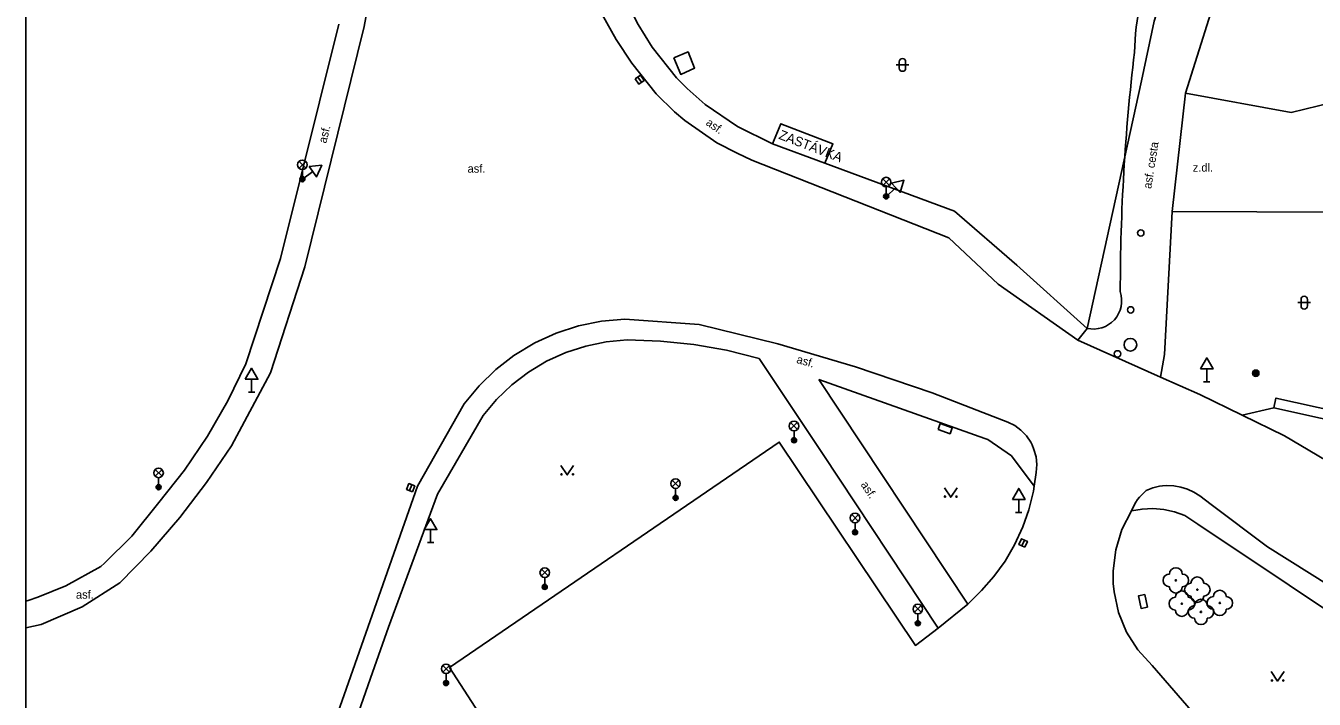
# Model space of a CAD drawing. Extents: x -596024 to -594475, y -1163820 to -1161957.
# Drawn here: x -596024.4 to -595923.1, y -1163296.1 to -1163243.1 of the extents above; entities that cross this region are included whole.
import ezdxf

# ---------------------------------------------------------------- set-up
doc = ezdxf.new("R2010")
doc.units = 0
for name, color, linetype in [('Level 10', 7, 'Continuous'), ('Level 11', 7, 'Continuous'), ('Level 22', 7, 'Continuous'), ('Level 24', 7, 'Continuous'), ('Level 25', 7, 'Continuous'), ('Level 27', 7, 'Continuous'), ('Level 28', 7, 'Continuous'), ('Level 33', 7, 'Continuous'), ('Level 34', 7, 'Continuous'), ('Level 36', 7, 'Continuous'), ('Level 40', 7, 'Continuous'), ('Level 41', 7, 'Continuous'), ('Vrstva 63', 7, 'Continuous')]:
    doc.layers.add(name, color=color, linetype=linetype)

msp = doc.modelspace()

# ---------------------------------------------------------------- linework, layer by layer
at = {"layer": 'Level 10'}
for points in [[(-595982.56, -1163229.33), (-595982.02, -1163233.79), (-595981.51, -1163235.98), (-595981.01, -1163237.65), (-595980.85, -1163238.13), (-595980.03, -1163240.22), (-595979.07, -1163242.26), (-595977.97, -1163244.22), (-595976.73, -1163246.09), (-595974.82, -1163248.49), (-595973.39, -1163249.9), (-595972.57, -1163250.59), (-595970.05, -1163252.35), (-595968.44, -1163253.15), (-595967.3, -1163253.71)], [(-595996.11, -1163230.38), (-595996.71, -1163237.43), (-595997.79, -1163243.2)], [(-595930.01, -1163230.42), (-595931.09, -1163231.96), (-595932.93, -1163235.23), (-595934.35, -1163238.66), (-595935.64, -1163242.77), (-595936.64, -1163247.48), (-595940.92, -1163266.94)], [(-595922.51, -1163231.34), (-595922.92, -1163231.42), (-595924.88, -1163232.31), (-595926.76, -1163233.71), (-595930.27, -1163239.18), (-595933.19, -1163248.44)], [(-596008.23, -1163276.16), (-596005.17, -1163270.43), (-596002.47, -1163262.09), (-595997.79, -1163243.2)], [(-595933.19, -1163248.44), (-595934.23, -1163257.74)], [(-595941.66, -1163267.87), (-595947.92, -1163263.46), (-595951.79, -1163259.82), (-595967.3, -1163253.71)], [(-595934.23, -1163257.74), (-595934.83, -1163268.99)], [(-595989.93, -1163272.88), (-595988.76, -1163271.45), (-595987.43, -1163270.16), (-595986.03, -1163269.07), (-595984.38, -1163268.07), (-595982.7, -1163267.3), (-595980.94, -1163266.73), (-595979.12, -1163266.36), (-595977.28, -1163266.2)], [(-595977.28, -1163266.2), (-595971.44, -1163266.64)], [(-595971.44, -1163266.64), (-595965.25, -1163268.16), (-595959.14, -1163269.95), (-595953.11, -1163272), (-595948.32, -1163273.86), (-595947.17, -1163274.31)], [(-595940.92, -1163266.94), (-595941.66, -1163267.87)], [(-595941.66, -1163267.87), (-595935.15, -1163270.76)], [(-595935.15, -1163270.76), (-595934.83, -1163268.99)], [(-595935.15, -1163270.76), (-595932.05, -1163272.14), (-595928.72, -1163273.76), (-595925.39, -1163275.38), (-595897.45, -1163291.91)], [(-595989.93, -1163272.88), (-595993.61, -1163279.35), (-596007.51, -1163318.86), (-596018.53, -1163340.74), (-596020.37, -1163346.22), (-596023.36, -1163355.12)], [(-595944.93, -1163278.26), (-595944.88, -1163277.65), (-595944.94, -1163277.04), (-595945.1, -1163276.45), (-595945.24, -1163276.1), (-595945.35, -1163275.89), (-595945.7, -1163275.38), (-595946.13, -1163274.94), (-595946.62, -1163274.58), (-595947.17, -1163274.31)], [(-596024.42, -1163290.49), (-596023.22, -1163290.21), (-596019.98, -1163288.83), (-596017.01, -1163286.94), (-596014.59, -1163284.44), (-596012.31, -1163281.8), (-596010.19, -1163279.04), (-596008.23, -1163276.16)], [(-595952.63, -1163290.51), (-595954.43, -1163291.86), (-595965.14, -1163275.87), (-595991.09, -1163293.61), (-595980.59, -1163309.81), (-595988.99, -1163334.54)], [(-595950.31, -1163288.61), (-595949.24, -1163287.55), (-595948.25, -1163286.45), (-595947.38, -1163285.24), (-595946.63, -1163283.95), (-595945.98, -1163282.53), (-595945.51, -1163281.19), (-595945.15, -1163279.74), (-595945.09, -1163279.34), (-595944.93, -1163278.26)], [(-595937.43, -1163281.28), (-595937.36, -1163281.1), (-595937.1, -1163280.61), (-595936.97, -1163280.4), (-595936.81, -1163280.2), (-595936.28, -1163279.67), (-595935.76, -1163279.48), (-595935.22, -1163279.35), (-595934.99, -1163279.32), (-595934.66, -1163279.3), (-595934.11, -1163279.32), (-595933.56, -1163279.41), (-595933.03, -1163279.57), (-595932.52, -1163279.81), (-595932.05, -1163280.1)], [(-595908.86, -1163295.3), (-595926.73, -1163284.11), (-595931.15, -1163280.78), (-595932.05, -1163280.1)], [(-595935.81, -1163293.44), (-595936.92, -1163292.21), (-595937.81, -1163290.81), (-595938.44, -1163289.27), (-595938.8, -1163287.65), (-595938.86, -1163287), (-595938.88, -1163285.99), (-595938.67, -1163284.35), (-595938.18, -1163282.76), (-595937.43, -1163281.28)], [(-595950.31, -1163288.61), (-595952.63, -1163290.51)], [(-595935.81, -1163293.44), (-595928.65, -1163301.7)]]:
    msp.add_lwpolyline(points, dxfattribs=at)
at = {"layer": 'Level 11'}
for points in [[(-595980.45, -1163229.17), (-595979.9, -1163232.56), (-595979.45, -1163235.35), (-595978.98, -1163236.95), (-595978.85, -1163237.35), (-595978.11, -1163239.31), (-595976.25, -1163243.05), (-595975.14, -1163244.82), (-595973.22, -1163247.22), (-595972.38, -1163248.07), (-595970.96, -1163249.32), (-595968.43, -1163251.06), (-595965.67, -1163252.42)], [(-595999.8, -1163243), (-596004.39, -1163261.44), (-596007.1, -1163269.72)], [(-595973.43, -1163245.66), (-595972.89, -1163246.97), (-595971.8, -1163246.46), (-595972.32, -1163245.2), (-595973.43, -1163245.66)], [(-595933.19, -1163248.44), (-595924.86, -1163249.96)], [(-595924.86, -1163249.96), (-595920.56, -1163248.91)], [(-595965.67, -1163252.42), (-595965.01, -1163250.84), (-595960.92, -1163252.43), (-595961.55, -1163253.94)], [(-595965.67, -1163252.42), (-595961.55, -1163253.94)], [(-595961.55, -1163253.94), (-595951.36, -1163257.72), (-595946.44, -1163261.97), (-595940.92, -1163266.94)], [(-595920.92, -1163257.79), (-595934.23, -1163257.74)], [(-595988.44, -1163273.79), (-595987.38, -1163272.52), (-595986.19, -1163271.37), (-595984.87, -1163270.37), (-595983.45, -1163269.52), (-595981.94, -1163268.83), (-595980.37, -1163268.32), (-595978.75, -1163267.99), (-595977.1, -1163267.84)], [(-595977.1, -1163267.84), (-595974.48, -1163267.93), (-595971.87, -1163268.21), (-595969.28, -1163268.66), (-595966.73, -1163269.29)], [(-595966.73, -1163269.29), (-595965.68, -1163270.87), (-595961.75, -1163276.78), (-595952.63, -1163290.51)], [(-596018.51, -1163285.66), (-596018.23, -1163285.39), (-596016.08, -1163283.27), (-596013.94, -1163280.62), (-596011.94, -1163278.09), (-596010.13, -1163275.42), (-596008.51, -1163272.62), (-596007.1, -1163269.72)], [(-595950.31, -1163288.61), (-595962.03, -1163270.96)], [(-595962.03, -1163270.96), (-595948.98, -1163275.6), (-595948.74, -1163275.68), (-595946.86, -1163276.96), (-595945.09, -1163279.34)], [(-595900.53, -1163278.88), (-595926.24, -1163273.19), (-595926.07, -1163272.41), (-595904.79, -1163277.11), (-595898.38, -1163278.53)], [(-595926.24, -1163273.19), (-595928.72, -1163273.76)], [(-595988.44, -1163273.79), (-595992.04, -1163279.97), (-595995.89, -1163290.44)], [(-595937.43, -1163281.28), (-595936.6, -1163281.14), (-595935.75, -1163281.1), (-595934.89, -1163281.17), (-595934.04, -1163281.36), (-595933.22, -1163281.65)], [(-595933.22, -1163281.65), (-595932.2, -1163282.33), (-595917.85, -1163291.91)], [(-596024.42, -1163288.38), (-596024.22, -1163288.33), (-596023.48, -1163288.08), (-596021.28, -1163287.18), (-596018.51, -1163285.66)], [(-595995.89, -1163290.44), (-595997.29, -1163294.45), (-596006, -1163319.32), (-596010.54, -1163328.81)]]:
    msp.add_lwpolyline(points, dxfattribs=at)
for centre, radius, start, end in [((-595915.42, -1163245.8), 21.78, 136.8261, 178.5142), ((-595777.71, -1163264.09), 160.6, 173.2598, 179.9858), ((-595940.44, -1163264.75), 2.24, 257.5175, 18.3113)]:
    msp.add_arc(centre, radius, start, end, dxfattribs=at)
at = {"layer": 'Level 22'}
for centre in [(-595933.94, -1163286.75), (-595932.25, -1163287.48), (-595933.47, -1163288.58), (-595930.48, -1163288.52), (-595931.97, -1163289.23)]:
    msp.add_circle(centre, 0.05, dxfattribs=at)
for centre, start, end in [((-595934.44, -1163286.75), 90, 270), ((-595933.94, -1163286.25), 0, 180), ((-595933.44, -1163286.75), 270, 90), ((-595932.25, -1163286.98), 0, 180), ((-595933.94, -1163287.25), 180, 0), ((-595933.47, -1163288.08), 0, 180), ((-595932.75, -1163287.48), 90, 270), ((-595931.75, -1163287.48), 270, 90), ((-595930.48, -1163288.02), 0, 180), ((-595933.97, -1163288.58), 90, 270), ((-595932.97, -1163288.58), 270, 90), ((-595932.25, -1163287.98), 180, 0), ((-595931.97, -1163288.73), 0, 180), ((-595930.98, -1163288.52), 90, 270), ((-595929.98, -1163288.52), 270, 90), ((-595933.47, -1163289.08), 180, 0), ((-595932.47, -1163289.23), 90, 270), ((-595931.47, -1163289.23), 270, 90), ((-595930.48, -1163289.02), 180, 0), ((-595931.97, -1163289.73), 180, 0)]:
    msp.add_arc(centre, 0.5, start, end, dxfattribs=at)
at = {"layer": 'Level 24'}
for points in [[(-595952.64, -1163274.89), (-595951.7, -1163275.22), (-595951.54, -1163274.75), (-595952.48, -1163274.42)], [(-595936.18, -1163288.85), (-595936.39, -1163287.87), (-595936.88, -1163287.97), (-595936.67, -1163288.95)]]:
    msp.add_lwpolyline(points, close=True, dxfattribs=at)
at = {"layer": 'Level 25'}
for radius in [0.25, 0.2, 0.15, 0.1, 0.05]:
    msp.add_circle((-595927.65, -1163270.46), radius, dxfattribs=at)
at = {"layer": 'Level 27'}
for p, q in [((-595976.27, -1163247.18), (-595975.99, -1163247.58)), ((-595994.23, -1163279.69), (-595994.05, -1163279.23)), ((-595946.05, -1163284.04), (-595945.85, -1163283.58))]:
    msp.add_line(p, q, dxfattribs=at)
for points in [[(-595976.48, -1163247.32), (-595976.19, -1163247.73), (-595975.78, -1163247.44), (-595976.07, -1163247.03)], [(-595994, -1163279.78), (-595993.82, -1163279.32), (-595994.28, -1163279.14), (-595994.46, -1163279.6)], [(-595945.82, -1163284.14), (-595945.62, -1163283.68), (-595946.08, -1163283.48), (-595946.28, -1163283.94)]]:
    msp.add_lwpolyline(points, close=True, dxfattribs=at)
msp.add_circle((-595937.51, -1163268.22), 0.5, dxfattribs=at)
at = {"layer": 'Level 28'}
for centre in [(-595936.7, -1163259.43), (-595937.49, -1163265.48), (-595938.53, -1163268.94)]:
    msp.add_circle(centre, 0.25, dxfattribs=at)
at = {"layer": 'Level 33'}
for p, q in [((-596002.92, -1163254.34), (-596002.39, -1163253.81)), ((-596002.92, -1163253.81), (-596002.39, -1163254.34)), ((-596002.66, -1163254.45), (-596002.66, -1163255.2)), ((-595957, -1163255.7), (-595956.47, -1163255.17)), ((-595957, -1163255.17), (-595956.47, -1163255.7)), ((-595956.73, -1163255.81), (-595956.73, -1163256.56)), ((-595964.25, -1163274.87), (-595963.72, -1163274.34)), ((-595964.25, -1163274.34), (-595963.72, -1163274.87)), ((-595963.98, -1163274.98), (-595963.98, -1163275.73)), ((-596014.23, -1163278.56), (-596013.7, -1163278.03)), ((-596014.23, -1163278.03), (-596013.7, -1163278.56)), ((-596013.97, -1163278.67), (-596013.97, -1163279.42)), ((-595973.57, -1163279.4), (-595973.04, -1163278.87)), ((-595973.57, -1163278.87), (-595973.04, -1163279.4)), ((-595973.3, -1163279.51), (-595973.3, -1163280.26)), ((-595959.44, -1163282.11), (-595958.91, -1163281.58)), ((-595959.44, -1163281.58), (-595958.91, -1163282.11)), ((-595959.18, -1163282.22), (-595959.18, -1163282.97)), ((-595983.85, -1163286.4), (-595983.32, -1163285.87)), ((-595983.85, -1163285.87), (-595983.32, -1163286.4)), ((-595983.59, -1163286.51), (-595983.59, -1163287.26)), ((-595954.5, -1163289.26), (-595953.97, -1163288.73)), ((-595954.5, -1163288.73), (-595953.97, -1163289.26)), ((-595954.24, -1163289.37), (-595954.24, -1163290.12)), ((-595991.62, -1163293.96), (-595991.09, -1163293.43)), ((-595991.62, -1163293.43), (-595991.09, -1163293.96)), ((-595991.35, -1163294.07), (-595991.35, -1163294.82))]:
    msp.add_line(p, q, dxfattribs=at)
for centre, radius in [((-596002.66, -1163254.07), 0.375), ((-596002.66, -1163255.2), 0.2), ((-596002.66, -1163255.2), 0.145), ((-596002.66, -1163255.2), 0.0876), ((-595956.73, -1163255.43), 0.375), ((-595956.73, -1163256.56), 0.2), ((-595956.73, -1163256.56), 0.145), ((-595956.73, -1163256.56), 0.0876), ((-595963.98, -1163274.61), 0.375), ((-595963.98, -1163275.73), 0.2), ((-595963.98, -1163275.73), 0.145), ((-595963.98, -1163275.73), 0.0876), ((-596013.97, -1163278.3), 0.375), ((-596013.97, -1163279.42), 0.2), ((-596013.97, -1163279.42), 0.145), ((-596013.97, -1163279.42), 0.0876), ((-595973.3, -1163279.14), 0.375), ((-595973.3, -1163280.26), 0.2), ((-595973.3, -1163280.26), 0.145), ((-595973.3, -1163280.26), 0.0876), ((-595959.18, -1163281.84), 0.375), ((-595959.18, -1163282.97), 0.2), ((-595959.18, -1163282.97), 0.145), ((-595959.18, -1163282.97), 0.0876), ((-595983.59, -1163286.14), 0.375), ((-595983.59, -1163287.26), 0.2), ((-595983.59, -1163287.26), 0.145), ((-595983.59, -1163287.26), 0.0876), ((-595954.24, -1163289), 0.375), ((-595954.24, -1163290.12), 0.2), ((-595954.24, -1163290.12), 0.145), ((-595954.24, -1163290.12), 0.0876), ((-595991.35, -1163293.7), 0.375), ((-595991.35, -1163294.82), 0.2), ((-595991.35, -1163294.82), 0.145), ((-595991.35, -1163294.82), 0.0876)]:
    msp.add_circle(centre, radius, dxfattribs=at)
at = {"layer": 'Level 34'}
for p, q in [((-596001.83, -1163254.61), (-596002.66, -1163255.2)), ((-595955.98, -1163255.87), (-595956.73, -1163256.56)), ((-595931.51, -1163270.12), (-595931.51, -1163271.14)), ((-596006.65, -1163270.93), (-596006.65, -1163271.95)), ((-595931.76, -1163271.14), (-595931.26, -1163271.14)), ((-596006.9, -1163271.95), (-596006.4, -1163271.95)), ((-595946.3, -1163280.38), (-595946.3, -1163281.4)), ((-595946.55, -1163281.4), (-595946.05, -1163281.4)), ((-595992.57, -1163282.76), (-595992.57, -1163283.78)), ((-595992.82, -1163283.78), (-595992.32, -1163283.78))]:
    msp.add_line(p, q, dxfattribs=at)
for points in [[(-596002.12, -1163254.2), (-596001.54, -1163255.02), (-596001.13, -1163254.11)], [(-595956.31, -1163255.51), (-595955.64, -1163256.24), (-595955.34, -1163255.29)], [(-595932.01, -1163270.12), (-595931.01, -1163270.12), (-595931.51, -1163269.26)], [(-596007.15, -1163270.93), (-596006.15, -1163270.93), (-596006.65, -1163270.07)], [(-595946.8, -1163280.38), (-595945.8, -1163280.38), (-595946.3, -1163279.52)], [(-595993.07, -1163282.76), (-595992.07, -1163282.76), (-595992.57, -1163281.9)]]:
    msp.add_lwpolyline(points, close=True, dxfattribs=at)
at = {"layer": 'Level 36'}
for p, q in [((-595955.7, -1163245.97), (-595955.7, -1163246.47)), ((-595955.2, -1163245.97), (-595955.2, -1163246.47)), ((-595955.95, -1163246.22), (-595954.95, -1163246.22)), ((-595924.34, -1163264.91), (-595923.34, -1163264.91)), ((-595924.09, -1163264.66), (-595924.09, -1163265.16)), ((-595923.59, -1163264.66), (-595923.59, -1163265.16))]:
    msp.add_line(p, q, dxfattribs=at)
for points in [[(-595982.32, -1163277.71), (-595981.82, -1163278.46), (-595981.32, -1163277.71)], [(-595952.15, -1163279.46), (-595951.65, -1163280.21), (-595951.15, -1163279.46)], [(-595926.43, -1163293.92), (-595925.93, -1163294.67), (-595925.43, -1163293.92)]]:
    msp.add_lwpolyline(points, dxfattribs=at)
for centre in [(-595982.27, -1163278.41), (-595981.37, -1163278.41), (-595952.1, -1163280.16), (-595951.2, -1163280.16), (-595926.38, -1163294.62), (-595925.48, -1163294.62)]:
    msp.add_circle(centre, 0.05, dxfattribs=at)
for centre, start, end in [((-595955.45, -1163245.97), 0, 180), ((-595955.45, -1163246.47), 180, 0), ((-595923.84, -1163264.66), 0, 180), ((-595923.84, -1163265.16), 180, 0)]:
    msp.add_arc(centre, 0.25, start, end, dxfattribs=at)
at = {"layer": 'Vrstva 63'}
msp.add_lwpolyline([(-594475.47, -1163820.23), (-596024.42, -1163820.23), (-596024.42, -1161956.88), (-594475.47, -1161956.88)], close=True, dxfattribs=at)

# ---------------------------------------------------------------- texts
at = {"layer": 'Level 40'}
for s, rotation, p in [('asf.', 76.09, (-596000.78, -1163252.42)), ('asf.', 325, (-595970.97, -1163250.89)), ('asf. cesta', 80.98, (-595935.88, -1163255.99)), ('asf.', 344, (-595963.83, -1163269.64)), ('asf.', 303.5937, (-595958.76, -1163279.22))]:
    msp.add_text(s, height=0.65, rotation=rotation, dxfattribs=at).set_placement(p)
for s, p in [('asf.', (-595989.66, -1163254.69)), ('z.dl.', (-595932.61, -1163254.61)), ('asf.', (-596020.47, -1163288.19))]:
    msp.add_text(s, height=0.65, dxfattribs=at).set_placement(p)
at = {"layer": 'Level 41'}
msp.add_text('ZASTÁVKA', height=0.75, rotation=339, dxfattribs=at).set_placement((-595965.24, -1163252.01))

doc.saveas('drawing.dxf')
